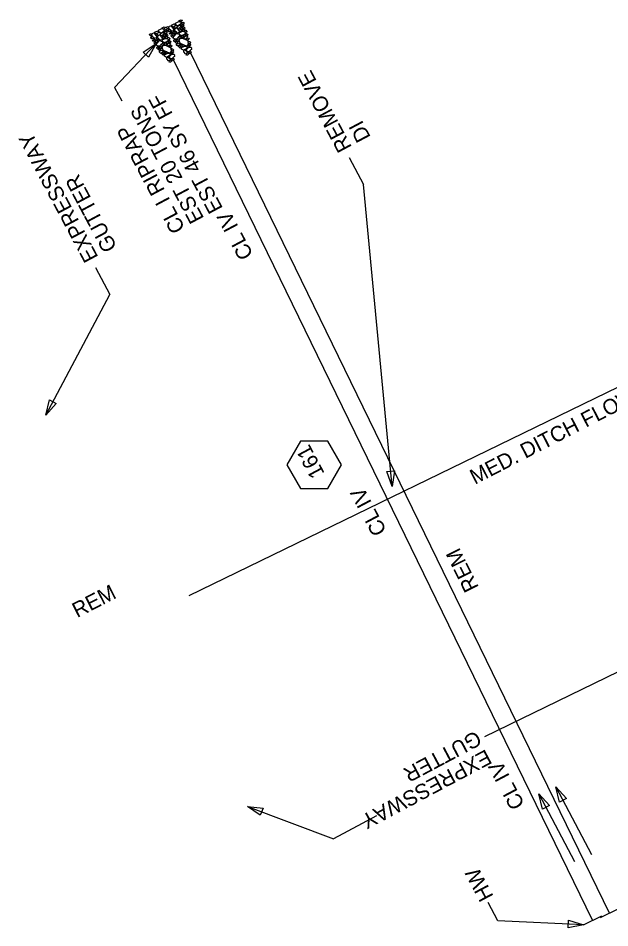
# Model space of a CAD drawing. Extents: x 2384780 to 2405432, y 547869 to 573706.
# Drawn here: x 2402605.6 to 2402799.3, y 570960.8 to 571258.7 of the extents above; entities that cross this region are included whole.
import ezdxf

# ---------------------------------------------------------------- set-up
doc = ezdxf.new("R2010")
doc.units = 0
for name, color, linetype in [('Old_Level_1', 7, 'Continuous'), ('Old_Level_19', 7, 'Continuous'), ('Old_Level_20', 7, 'Continuous'), ('Old_Level_5', 7, 'Continuous'), ('Old_Level_63', 7, 'Continuous'), ('Prop Drainage Box Number Symbol CELL', 7, 'Continuous')]:
    doc.layers.add(name, color=color, linetype=linetype)

# ---------------------------------------------------------------- blocks, each defined once
blk = doc.blocks.new('HDWL')
at = {"layer": 'Old_Level_1'}
for p, q in [((0, -0.0655), (0, 0.0685)), ((0, 0), (-0.0685, 0))]:
    blk.add_line(p, q, dxfattribs=at)

msp = doc.modelspace()

# ---------------------------------------------------------------- linework, layer by layer
at = {"layer": 'Old_Level_1'}
for p, q in [((2402650.84, 571250.38), (2402637.18, 571235.99)), ((2402799.22, 570965.56), (2402662.14, 571247.2)), ((2402793.66, 570963.23), (2402656.58, 571244.86)), ((2402637.18, 571235.99), (2402639.52, 571231.58)), ((2402630.92, 571177.03), (2402635.62, 571168.2)), ((2402614.65, 571128.71), (2402635.62, 571168.2)), ((2402680.65, 571000.55), (2402708.86, 570989.97))]:
    msp.add_line(p, q, dxfattribs=at)
for points in [[(2402653.77, 571255.55), (2402653.55, 571255.34), (2402653.14, 571255.06), (2402652.88, 571255.31), (2402652.81, 571255.57), (2402653.41, 571255.81), (2402653.7, 571255.73), (2402653.77, 571255.55)], [(2402654.31, 571255.91), (2402654.6, 571255.87), (2402654.93, 571255.49), (2402654.85, 571255.18), (2402654.67, 571255.13), (2402654.22, 571255.51), (2402654.2, 571255.72), (2402654.31, 571255.91)], [(2402656.08, 571254.42), (2402655.61, 571254.63), (2402654.87, 571255.33), (2402655.04, 571256.03), (2402655.55, 571256.18), (2402656.41, 571255.29), (2402656.45, 571254.8), (2402656.11, 571254.35)], [(2402657.19, 571256.33), (2402656.9, 571256.09), (2402656.34, 571255.78), (2402655.91, 571256.14), (2402655.84, 571256.43), (2402656.71, 571256.8), (2402657.06, 571256.64), (2402657.19, 571256.33)], [(2402656.41, 571255.89), (2402656.7, 571255.83), (2402657.05, 571255.46), (2402656.96, 571255.16), (2402656.79, 571255.07), (2402656.3, 571255.49), (2402656.28, 571255.73), (2402656.41, 571255.89)], [(2402657.9, 571253.69), (2402657.54, 571253.95), (2402656.78, 571254.7), (2402656.97, 571255.35), (2402657.43, 571255.61), (2402658.24, 571254.69), (2402658.41, 571254.09), (2402657.98, 571253.77)], [(2402659.09, 571256.93), (2402658.68, 571256.61), (2402657.84, 571256.11), (2402657.19, 571256.56), (2402657.15, 571257.09), (2402658.23, 571257.61), (2402658.83, 571257.39), (2402659.09, 571256.93)], [(2402657.61, 571255.59), (2402657.82, 571255.91), (2402658.38, 571256.37), (2402658.79, 571256.24), (2402658.93, 571255.98), (2402658.32, 571255.39), (2402657.94, 571255.3), (2402657.61, 571255.59)], [(2402659.33, 571257.89), (2402659.1, 571257.67), (2402658.7, 571257.4), (2402658.44, 571257.64), (2402658.37, 571257.91), (2402658.96, 571258.15), (2402659.26, 571258.07), (2402659.33, 571257.89)], [(2402658.9, 571255.67), (2402659.05, 571255.53), (2402659.47, 571255.2), (2402659.31, 571254.85), (2402659.15, 571254.77), (2402658.64, 571255.22), (2402658.75, 571255.46), (2402658.9, 571255.67)], [(2402659.94, 571257.08), (2402659.72, 571256.87), (2402659.31, 571256.59), (2402659.05, 571256.84), (2402658.98, 571257.1), (2402659.58, 571257.34), (2402659.87, 571257.26), (2402659.94, 571257.08)], [(2402659.95, 571256.4), (2402659.73, 571256.17), (2402659.33, 571255.89), (2402659.07, 571256.14), (2402659, 571256.4), (2402659.59, 571256.64), (2402659.89, 571256.56), (2402659.95, 571256.4)], [(2402659.54, 571255.98), (2402659.84, 571255.84), (2402660.2, 571255.48), (2402660.09, 571255.21), (2402659.93, 571255.13), (2402659.43, 571255.54), (2402659.43, 571255.79), (2402659.54, 571255.98)], [(2402648.75, 571253.58), (2402649.04, 571253.54), (2402649.37, 571253.16), (2402649.29, 571252.85), (2402649.11, 571252.79), (2402648.66, 571253.18), (2402648.64, 571253.38), (2402648.75, 571253.58)], [(2402649.99, 571252.27), (2402649.78, 571252.03), (2402649.37, 571251.93), (2402649.05, 571252.14), (2402649.06, 571252.36), (2402649.58, 571252.65), (2402649.91, 571252.44), (2402649.99, 571252.27)], [(2402650.52, 571252.08), (2402650.06, 571252.29), (2402649.31, 571253), (2402649.48, 571253.7), (2402649.99, 571253.84), (2402650.85, 571252.95), (2402650.9, 571252.47), (2402650.55, 571252.02)], [(2402651.63, 571253.99), (2402651.34, 571253.75), (2402650.79, 571253.44), (2402650.35, 571253.81), (2402650.28, 571254.1), (2402651.15, 571254.46), (2402651.5, 571254.31), (2402651.63, 571253.99)], [(2402650.86, 571253.55), (2402651.14, 571253.49), (2402651.49, 571253.13), (2402651.4, 571252.82), (2402651.24, 571252.73), (2402650.74, 571253.15), (2402650.73, 571253.4), (2402650.86, 571253.55)], [(2402652.34, 571251.35), (2402651.98, 571251.62), (2402651.22, 571252.36), (2402651.41, 571253.01), (2402651.87, 571253.27), (2402652.68, 571252.36), (2402652.85, 571251.75), (2402652.42, 571251.44)], [(2402653.53, 571254.59), (2402653.12, 571254.27), (2402652.28, 571253.77), (2402651.63, 571254.22), (2402651.59, 571254.75), (2402652.68, 571255.27), (2402653.27, 571255.05), (2402653.53, 571254.59)], [(2402652.05, 571253.25), (2402652.26, 571253.58), (2402652.82, 571254.03), (2402653.23, 571253.91), (2402653.37, 571253.64), (2402652.77, 571253.05), (2402652.39, 571252.96), (2402652.05, 571253.25)], [(2402652.87, 571252.71), (2402653.18, 571252.64), (2402653.51, 571252.26), (2402653.42, 571251.96), (2402653.24, 571251.89), (2402652.8, 571252.29), (2402652.76, 571252.53), (2402652.87, 571252.71)], [(2402653.34, 571253.33), (2402653.49, 571253.2), (2402653.91, 571252.87), (2402653.76, 571252.52), (2402653.59, 571252.43), (2402653.08, 571252.88), (2402653.19, 571253.12), (2402653.34, 571253.33)], [(2402654.38, 571254.75), (2402654.16, 571254.53), (2402653.75, 571254.26), (2402653.49, 571254.5), (2402653.43, 571254.76), (2402654.02, 571255.01), (2402654.32, 571254.93), (2402654.38, 571254.75)], [(2402654.39, 571254.06), (2402654.18, 571253.83), (2402653.77, 571253.56), (2402653.51, 571253.8), (2402653.44, 571254.06), (2402654.04, 571254.31), (2402654.33, 571254.23), (2402654.39, 571254.06)], [(2402653.7, 571252.28), (2402653.85, 571252.44), (2402654.23, 571252.77), (2402654.53, 571252.69), (2402654.61, 571252.56), (2402654.29, 571252.12), (2402653.97, 571252.08), (2402653.79, 571252.19)], [(2402653.98, 571253.64), (2402654.28, 571253.5), (2402654.64, 571253.14), (2402654.53, 571252.87), (2402654.38, 571252.79), (2402653.87, 571253.2), (2402653.87, 571253.45), (2402653.98, 571253.64)], [(2402655.55, 571254.61), (2402655.34, 571254.37), (2402654.93, 571254.26), (2402654.6, 571254.47), (2402654.62, 571254.69), (2402655.14, 571254.98), (2402655.46, 571254.77), (2402655.55, 571254.61)], [(2402655.2, 571253.59), (2402655.33, 571253.91), (2402655.67, 571254.19), (2402656, 571254.17), (2402656.15, 571253.91), (2402655.66, 571253.55), (2402655.37, 571253.46), (2402655.2, 571253.59)], [(2402655.77, 571253.19), (2402656.06, 571253.15), (2402656.39, 571252.77), (2402656.32, 571252.47), (2402656.14, 571252.41), (2402655.69, 571252.8), (2402655.66, 571252.99), (2402655.77, 571253.19)], [(2402656.91, 571253.45), (2402656.7, 571253.19), (2402656.29, 571253.09), (2402655.95, 571253.29), (2402655.97, 571253.51), (2402656.49, 571253.8), (2402656.82, 571253.61), (2402656.91, 571253.45)], [(2402656.4, 571252.33), (2402656.68, 571252.79), (2402657.41, 571253.72), (2402658.32, 571253.4), (2402658.56, 571252.98), (2402657.52, 571251.92), (2402656.76, 571251.83), (2402656.29, 571252.26)], [(2402656.67, 571254.35), (2402656.91, 571254.3), (2402657.31, 571253.9), (2402657.22, 571253.6), (2402657.04, 571253.54), (2402656.55, 571253.95), (2402656.52, 571254.15), (2402656.67, 571254.35)], [(2402658.95, 571252.4), (2402658.74, 571252.14), (2402658.33, 571252.04), (2402658, 571252.24), (2402658.01, 571252.46), (2402658.53, 571252.75), (2402658.86, 571252.56), (2402658.95, 571252.4)], [(2402658.43, 571255.05), (2402658.74, 571254.97), (2402659.07, 571254.6), (2402658.98, 571254.29), (2402658.8, 571254.23), (2402658.36, 571254.63), (2402658.32, 571254.86), (2402658.43, 571255.05)], [(2402660.34, 571253.72), (2402659.93, 571253.37), (2402659, 571252.96), (2402658.45, 571253.34), (2402658.34, 571253.88), (2402659.44, 571254.38), (2402660.14, 571254.2), (2402660.34, 571253.72)], [(2402659.24, 571252.92), (2402659.51, 571252.88), (2402659.83, 571252.48), (2402659.78, 571252.2), (2402659.58, 571252.09), (2402659.12, 571252.51), (2402659.11, 571252.76), (2402659.24, 571252.92)], [(2402659.26, 571254.61), (2402659.41, 571254.78), (2402659.79, 571255.11), (2402660.09, 571255.02), (2402660.17, 571254.9), (2402659.85, 571254.46), (2402659.53, 571254.42), (2402659.34, 571254.53)], [(2402659.68, 571252.87), (2402659.81, 571253.07), (2402660.14, 571253.48), (2402660.47, 571253.29), (2402660.55, 571253.15), (2402660.13, 571252.65), (2402659.92, 571252.65), (2402659.68, 571252.87)], [(2402661.09, 571252.66), (2402660.94, 571252.32), (2402660.45, 571251.82), (2402660.01, 571251.92), (2402659.87, 571252.19), (2402660.43, 571252.86), (2402660.86, 571252.87), (2402661.09, 571252.66)], [(2402660.18, 571254.76), (2402660.46, 571254.71), (2402660.8, 571254.34), (2402660.71, 571254.04), (2402660.54, 571253.95), (2402660.06, 571254.36), (2402660.05, 571254.61), (2402660.18, 571254.76)], [(2402660.5, 571253.77), (2402660.78, 571253.72), (2402661.12, 571253.35), (2402661.03, 571253.05), (2402660.86, 571252.96), (2402660.38, 571253.36), (2402660.37, 571253.62), (2402660.5, 571253.77)], [(2402649.65, 571251.25), (2402649.77, 571251.57), (2402650.12, 571251.86), (2402650.44, 571251.83), (2402650.59, 571251.57), (2402650.1, 571251.21), (2402649.81, 571251.13), (2402649.65, 571251.25)], [(2402650.21, 571250.86), (2402650.5, 571250.81), (2402650.83, 571250.44), (2402650.76, 571250.13), (2402650.58, 571250.08), (2402650.13, 571250.46), (2402650.1, 571250.66), (2402650.21, 571250.86)], [(2402651.35, 571251.11), (2402651.14, 571250.86), (2402650.73, 571250.75), (2402650.4, 571250.96), (2402650.41, 571251.18), (2402650.93, 571251.47), (2402651.26, 571251.28), (2402651.35, 571251.11)], [(2402650.84, 571249.99), (2402651.12, 571250.45), (2402651.86, 571251.38), (2402652.76, 571251.07), (2402653, 571250.64), (2402651.96, 571249.58), (2402651.2, 571249.49), (2402650.74, 571249.92)], [(2402651.11, 571252.02), (2402651.35, 571251.96), (2402651.76, 571251.57), (2402651.66, 571251.26), (2402651.48, 571251.21), (2402650.99, 571251.62), (2402650.96, 571251.81), (2402651.11, 571252.02)], [(2402653.39, 571250.06), (2402653.19, 571249.81), (2402652.78, 571249.7), (2402652.44, 571249.91), (2402652.45, 571250.13), (2402652.98, 571250.42), (2402653.31, 571250.23), (2402653.39, 571250.06)], [(2402654.79, 571251.38), (2402654.38, 571251.03), (2402653.45, 571250.63), (2402652.89, 571251.01), (2402652.79, 571251.55), (2402653.88, 571252.05), (2402654.58, 571251.87), (2402654.79, 571251.38)], [(2402653.22, 571249.81), (2402654.07, 571249.72), (2402655.65, 571248.99), (2402655.72, 571247.79), (2402655.14, 571247.2), (2402653.16, 571248.05), (2402652.79, 571248.96), (2402653.06, 571249.87)], [(2402653.68, 571250.58), (2402653.96, 571250.54), (2402654.27, 571250.14), (2402654.22, 571249.86), (2402654.02, 571249.76), (2402653.56, 571250.18), (2402653.55, 571250.43), (2402653.68, 571250.58)], [(2402654.12, 571250.53), (2402654.25, 571250.73), (2402654.59, 571251.15), (2402654.91, 571250.95), (2402654.99, 571250.81), (2402654.57, 571250.32), (2402654.36, 571250.32), (2402654.12, 571250.53)], [(2402655.53, 571250.32), (2402655.39, 571249.99), (2402654.89, 571249.48), (2402654.45, 571249.59), (2402654.31, 571249.85), (2402654.88, 571250.52), (2402655.31, 571250.54), (2402655.53, 571250.32)], [(2402654.63, 571252.43), (2402654.91, 571252.38), (2402655.25, 571252.01), (2402655.15, 571251.7), (2402654.99, 571251.62), (2402654.5, 571252.02), (2402654.5, 571252.27), (2402654.63, 571252.43)], [(2402654.94, 571251.43), (2402655.22, 571251.39), (2402655.56, 571251.01), (2402655.47, 571250.71), (2402655.3, 571250.62), (2402654.82, 571251.03), (2402654.81, 571251.28), (2402654.94, 571251.43)], [(2402656.05, 571249.62), (2402655.83, 571249.4), (2402655.42, 571249.13), (2402655.16, 571249.37), (2402655.09, 571249.63), (2402655.69, 571249.88), (2402655.98, 571249.79), (2402656.05, 571249.62)], [(2402656.54, 571251.2), (2402656.62, 571251.45), (2402656.93, 571251.76), (2402657.28, 571251.73), (2402657.44, 571251.45), (2402656.95, 571251.09), (2402656.64, 571251.04), (2402656.54, 571251.2)], [(2402657.12, 571251.2), (2402657.41, 571251.14), (2402657.74, 571250.76), (2402657.67, 571250.47), (2402657.49, 571250.41), (2402657.04, 571250.8), (2402657.02, 571251), (2402657.12, 571251.2)], [(2402658.7, 571250.1), (2402658.41, 571249.8), (2402657.88, 571249.51), (2402657.43, 571249.85), (2402657.42, 571250.19), (2402658.21, 571250.53), (2402658.57, 571250.35), (2402658.7, 571250.1)], [(2402657.66, 571251.82), (2402657.92, 571251.75), (2402658.22, 571251.37), (2402658.17, 571251.07), (2402657.97, 571250.97), (2402657.53, 571251.41), (2402657.54, 571251.63), (2402657.66, 571251.82)], [(2402658.29, 571249.69), (2402658.58, 571249.65), (2402658.91, 571249.27), (2402658.84, 571248.96), (2402658.65, 571248.91), (2402658.21, 571249.31), (2402658.18, 571249.51), (2402658.29, 571249.69)], [(2402658.77, 571252.14), (2402659.62, 571252.06), (2402661.2, 571251.33), (2402661.28, 571250.12), (2402660.7, 571249.53), (2402658.72, 571250.39), (2402658.35, 571251.3), (2402658.61, 571252.2)], [(2402658.73, 571250.09), (2402659.04, 571249.99), (2402659.33, 571249.61), (2402659.29, 571249.32), (2402659.09, 571249.21), (2402658.61, 571249.68), (2402658.62, 571249.9), (2402658.73, 571250.09)], [(2402659.33, 571250.12), (2402659.61, 571250.07), (2402659.94, 571249.69), (2402659.87, 571249.39), (2402659.69, 571249.33), (2402659.24, 571249.73), (2402659.21, 571249.93), (2402659.33, 571250.12)], [(2402661.61, 571251.95), (2402661.38, 571251.73), (2402660.98, 571251.46), (2402660.72, 571251.71), (2402660.65, 571251.97), (2402661.24, 571252.21), (2402661.54, 571252.13), (2402661.61, 571251.95)], [(2402661.75, 571249.44), (2402661.56, 571249.32), (2402661.17, 571249.1), (2402660.92, 571249.31), (2402660.83, 571249.47), (2402661.35, 571249.77), (2402661.72, 571249.72), (2402661.75, 571249.44)], [(2402661.38, 571251.13), (2402661.66, 571251.02), (2402662, 571250.65), (2402661.94, 571250.36), (2402661.74, 571250.26), (2402661.27, 571250.71), (2402661.27, 571250.94), (2402661.38, 571251.13)], [(2402661.41, 571250.4), (2402661.69, 571250.36), (2402662.03, 571249.98), (2402661.94, 571249.68), (2402661.77, 571249.59), (2402661.3, 571250), (2402661.28, 571250.25), (2402661.41, 571250.4)], [(2402650.99, 571248.86), (2402651.06, 571249.12), (2402651.37, 571249.42), (2402651.72, 571249.4), (2402651.89, 571249.12), (2402651.4, 571248.76), (2402651.08, 571248.7), (2402650.99, 571248.86)], [(2402651.57, 571248.86), (2402651.85, 571248.8), (2402652.18, 571248.42), (2402652.11, 571248.13), (2402651.93, 571248.08), (2402651.48, 571248.46), (2402651.46, 571248.66), (2402651.57, 571248.86)], [(2402653.14, 571247.76), (2402652.85, 571247.46), (2402652.33, 571247.17), (2402651.87, 571247.51), (2402651.86, 571247.86), (2402652.66, 571248.2), (2402653.01, 571248.01), (2402653.14, 571247.76)], [(2402652.1, 571249.48), (2402652.36, 571249.41), (2402652.66, 571249.03), (2402652.61, 571248.74), (2402652.41, 571248.63), (2402651.98, 571249.08), (2402651.99, 571249.3), (2402652.1, 571249.48)], [(2402652.73, 571247.36), (2402653.03, 571247.32), (2402653.35, 571246.94), (2402653.28, 571246.63), (2402653.1, 571246.57), (2402652.65, 571246.98), (2402652.62, 571247.17), (2402652.73, 571247.36)], [(2402653.18, 571247.75), (2402653.48, 571247.66), (2402653.77, 571247.27), (2402653.73, 571246.98), (2402653.53, 571246.88), (2402653.05, 571247.34), (2402653.06, 571247.56), (2402653.18, 571247.75)], [(2402655.41, 571246.66), (2402655.04, 571246.32), (2402654.16, 571245.82), (2402653.52, 571246.25), (2402653.49, 571246.7), (2402654.61, 571247.24), (2402655.17, 571247.07), (2402655.41, 571246.66)], [(2402653.77, 571247.78), (2402654.05, 571247.73), (2402654.38, 571247.36), (2402654.31, 571247.05), (2402654.13, 571247), (2402653.68, 571247.39), (2402653.66, 571247.59), (2402653.77, 571247.78)], [(2402656.93, 571246.47), (2402656.66, 571246.12), (2402655.95, 571245.38), (2402655.26, 571245.54), (2402655.04, 571246.04), (2402655.94, 571246.87), (2402656.58, 571246.89), (2402656.87, 571246.58)], [(2402656.2, 571247.1), (2402656, 571246.99), (2402655.61, 571246.77), (2402655.36, 571246.97), (2402655.27, 571247.14), (2402655.8, 571247.43), (2402656.16, 571247.38), (2402656.2, 571247.1)], [(2402655.82, 571248.79), (2402656.11, 571248.68), (2402656.45, 571248.31), (2402656.39, 571248.03), (2402656.19, 571247.92), (2402655.72, 571248.38), (2402655.71, 571248.6), (2402655.82, 571248.79)], [(2402655.85, 571248.07), (2402656.13, 571248.02), (2402656.47, 571247.65), (2402656.38, 571247.34), (2402656.22, 571247.26), (2402655.74, 571247.67), (2402655.72, 571247.91), (2402655.85, 571248.07)], [(2402660.97, 571249), (2402660.6, 571248.66), (2402659.72, 571248.16), (2402659.08, 571248.58), (2402659.05, 571249.04), (2402660.17, 571249.57), (2402660.73, 571249.4), (2402660.97, 571249)], [(2402660.1, 571248.34), (2402660.41, 571248.16), (2402660.9, 571247.75), (2402660.8, 571247.22), (2402660.45, 571247.02), (2402659.84, 571247.71), (2402659.86, 571248.07), (2402660.1, 571248.34)], [(2402660.59, 571246.77), (2402660.74, 571246.95), (2402661.09, 571247.41), (2402661.37, 571247.21), (2402661.47, 571247.05), (2402661.09, 571246.57), (2402660.74, 571246.51), (2402660.59, 571246.77)], [(2402662.49, 571248.81), (2402662.22, 571248.46), (2402661.51, 571247.71), (2402660.81, 571247.88), (2402660.6, 571248.37), (2402661.5, 571249.2), (2402662.14, 571249.22), (2402662.43, 571248.92)], [(2402661.41, 571247.37), (2402661.56, 571247.54), (2402661.88, 571247.98), (2402662.19, 571247.82), (2402662.28, 571247.65), (2402661.88, 571247.12), (2402661.55, 571247.11), (2402661.41, 571247.37)], [(2402654.55, 571246), (2402654.85, 571245.82), (2402655.34, 571245.42), (2402655.24, 571244.88), (2402654.89, 571244.68), (2402654.28, 571245.38), (2402654.31, 571245.73), (2402654.55, 571246)], [(2402655.03, 571244.43), (2402655.19, 571244.61), (2402655.54, 571245.07), (2402655.81, 571244.88), (2402655.91, 571244.72), (2402655.53, 571244.23), (2402655.18, 571244.17), (2402655.03, 571244.43)], [(2402655.85, 571245.04), (2402656, 571245.2), (2402656.32, 571245.64), (2402656.63, 571245.48), (2402656.72, 571245.32), (2402656.33, 571244.78), (2402655.99, 571244.77), (2402655.85, 571245.04)]]:
    msp.add_lwpolyline(points, dxfattribs=at)
for points in [[(2402646.52, 571247.58), (2402650.84, 571250.38), (2402648.34, 571245.87)], [(2402618.1, 571132.54), (2402614.65, 571128.71), (2402615.89, 571133.72)], [(2402684.9, 570997.63), (2402680.65, 571000.55), (2402685.78, 570999.97)]]:
    msp.add_lwpolyline(points, close=True, dxfattribs=at)
at = {"layer": 'Old_Level_19'}
msp.add_line((2402661.61, 571069.6), (2404037.47, 571739.29), dxfattribs=at)
at = {"layer": 'Old_Level_5'}
for p, q in [((2402713.94, 571213.05), (2402718.64, 571204.22)), ((2402728.04, 571105.34), (2402718.64, 571204.22)), ((2402781.67, 571006.97), (2402793.29, 570984.77)), ((2402776.12, 571004.63), (2402787.73, 570982.44)), ((2402722.96, 570997.47), (2402708.86, 570989.97)), ((2402762.66, 570963.1), (2402759.47, 570969.1)), ((2402790.72, 570961.79), (2402762.66, 570963.1))]:
    msp.add_line(p, q, dxfattribs=at)
for points in [[(2402728.81, 571110.44), (2402728.04, 571105.34), (2402726.32, 571110.2)], [(2402782.88, 571001.96), (2402781.67, 571006.97), (2402785.1, 571003.12)], [(2402777.33, 570999.62), (2402776.12, 571004.63), (2402779.54, 571000.78)], [(2402785.78, 570963.27), (2402790.72, 570961.79), (2402785.67, 570960.78)]]:
    msp.add_lwpolyline(points, close=True, dxfattribs=at)
at = {"layer": 'Old_Level_63'}
msp.add_line((2402758.4, 571023.41), (2403385.11, 571328.46), dxfattribs=at)
at = {"layer": 'Prop Drainage Box Number Symbol CELL'}
msp.add_lwpolyline([(2402711.51, 571112.4), (2402707.04, 571120.15), (2402698.09, 571120.15), (2402693.61, 571112.4), (2402698.09, 571104.65), (2402707.04, 571104.65)], close=True, dxfattribs=at)

# ---------------------------------------------------------------- block references
at = {"layer": 'Old_Level_5', "xscale": 50.00000000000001, "yscale": 50, "rotation": -64.0459420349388}
for p in [(2402799.22, 570965.56), (2402793.66, 570963.23)]:
    msp.add_blockref('HDWL', p, dxfattribs=at)

# ---------------------------------------------------------------- texts
at = {"layer": 'Old_Level_1'}
for s, p in [('EST 46 SY FF', (2402672.77, 571196.42)), ('EST 20 TONS', (2402666.59, 571193.13)), ('EXPRESSWAY', (2402631.96, 571180.41)), ('CL I RIPRAP', (2402660.41, 571189.84)), ('GUTTER', (2402638.14, 571183.7))]:
    msp.add_text(s, height=5, rotation=117.9999, dxfattribs=at).set_placement(p)
at = {"layer": 'Old_Level_19'}
msp.add_text('MED. DITCH FLOW', height=5, rotation=27.2307, dxfattribs=at).set_placement((2402755.14, 571105.83))
at = {"layer": 'Old_Level_20'}
msp.add_text('161', height=5, rotation=117.9999, dxfattribs=at).set_placement((2402706.07, 571109.6))
at = {"layer": 'Old_Level_5'}
for s, rotation, p in [('REMOVE', 117.9999, (2402714.98, 571216.43)), ('DI', 117.9999, (2402721.16, 571219.72)), ('CL IV', 117.9999, (2402682.73, 571181.2)), ('CL IV', 117.9999, (2402726.4, 571090.79)), ('REM', 116.46, (2402756.54, 571072.28)), ('REM', 27.1641, (2402624.94, 571062.18)), ('GUTTER', 207.9999, (2402755.53, 571025.54)), ('EXPRESSWAY', 207.9999, (2402758.81, 571019.36)), ('CL IV', 117.9999, (2402771.59, 571001.16)), ('HW', 117.9999, (2402761.38, 570971.1))]:
    msp.add_text(s, height=5, rotation=rotation, dxfattribs=at).set_placement(p)

doc.saveas('drawing.dxf')
